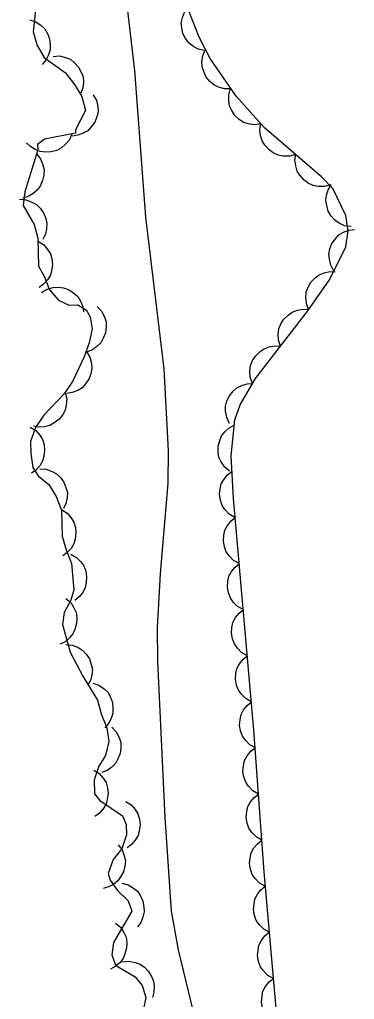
# Model space of a CAD drawing. Extents: x 336540 to 340074, y 5572036 to 5573747.
# Drawn here: x 337843.7 to 337865.4, y 5572439.2 to 5572502.8 of the extents above; entities that cross this region are included whole.
import ezdxf

# ---------------------------------------------------------------- set-up
doc = ezdxf.new("R2010")
doc.units = 0
doc.layers.add('Niveau 22', color=7, linetype='Continuous')
doc.layers.add('Niveau 44', color=7, linetype='Continuous')

msp = doc.modelspace()

# ---------------------------------------------------------------- linework, layer by layer
at = {"layer": 'Niveau 22'}
msp.add_lwpolyline([(337850.48, 5572504.82), (337851.11, 5572499.45), (337851.83, 5572489.95), (337853.01, 5572480.11), (337853.29, 5572474.78), (337853.27, 5572472.68), (337852.77, 5572466.83), (337852.57, 5572463.31), (337852.6, 5572461.13), (337853.07, 5572451), (337853.49, 5572444.94), (337853.94, 5572442.42), (337856.01, 5572433.85)], dxfattribs=at)
at = {"layer": 'Niveau 44'}
for points in [[(337844.83, 5572504.67), (337844.55, 5572501.96), (337844.8, 5572501.07), (337845.27, 5572500.29), (337846.64, 5572499.31), (337847.22, 5572498.54), (337847.69, 5572497.76), (337847.93, 5572496.87), (337847.29, 5572495.61), (337847.29, 5572495.39), (337845.28, 5572495), (337844.83, 5572494.65)], [(337860.49, 5572436.18), (337859.5, 5572447.49), (337858.84, 5572456.68), (337857.53, 5572471.69), (337857.37, 5572474.47), (337857.6, 5572476.79), (337857.95, 5572477.76), (337858.95, 5572479.47), (337862.33, 5572483.87), (337863.74, 5572485.88), (337864.79, 5572488.01), (337864.95, 5572489.06), (337864.79, 5572490.05), (337863.95, 5572491.8), (337863.21, 5572492.56), (337859.53, 5572495.74), (337857.69, 5572497.79), (337856.02, 5572500.23), (337855.3, 5572501.62), (337854.11, 5572504.67)], [(337855.64, 5572500.74), (337855.23, 5572500.83), (337854.88, 5572501.04), (337854.62, 5572501.24), (337854.41, 5572501.52), (337854.25, 5572501.85), (337854.17, 5572502.23), (337854.14, 5572502.55), (337854.21, 5572502.9), (337854.35, 5572503.24), (337854.55, 5572503.54)], [(337844.33, 5572502.74), (337844.73, 5572502.61), (337845.06, 5572502.38), (337845.3, 5572502.15), (337845.48, 5572501.85), (337845.61, 5572501.5), (337845.65, 5572501.12), (337845.65, 5572500.8), (337845.54, 5572500.46), (337845.37, 5572500.13), (337845.14, 5572499.85)], [(337857.36, 5572498.27), (337856.94, 5572498.27), (337856.55, 5572498.38), (337856.25, 5572498.52), (337855.99, 5572498.75), (337855.75, 5572499.03), (337855.59, 5572499.38), (337855.49, 5572499.69), (337855.48, 5572500.04), (337855.54, 5572500.41), (337855.67, 5572500.74)], [(337845.84, 5572500.37), (337846.26, 5572500.4), (337846.65, 5572500.3), (337846.96, 5572500.18), (337847.23, 5572499.96), (337847.48, 5572499.68), (337847.66, 5572499.34), (337847.78, 5572499.04), (337847.8, 5572498.69), (337847.76, 5572498.32), (337847.64, 5572497.98)], [(337859.31, 5572495.99), (337858.89, 5572495.93), (337858.49, 5572496), (337858.17, 5572496.09), (337857.88, 5572496.28), (337857.61, 5572496.54), (337857.41, 5572496.86), (337857.26, 5572497.15), (337857.21, 5572497.5), (337857.22, 5572497.87), (337857.3, 5572498.22)], [(337848.44, 5572497.88), (337848.64, 5572497.51), (337848.73, 5572497.11), (337848.75, 5572496.78), (337848.68, 5572496.44), (337848.54, 5572496.1), (337848.31, 5572495.79), (337848.09, 5572495.55), (337847.79, 5572495.38), (337847.44, 5572495.25), (337847.08, 5572495.2)], [(337861.55, 5572494), (337861.14, 5572493.89), (337860.74, 5572493.9), (337860.41, 5572493.96), (337860.09, 5572494.11), (337859.8, 5572494.33), (337859.55, 5572494.62), (337859.37, 5572494.89), (337859.28, 5572495.23), (337859.23, 5572495.6), (337859.28, 5572495.96)], [(337847.06, 5572495.34), (337846.89, 5572494.96), (337846.63, 5572494.65), (337846.39, 5572494.43), (337846.07, 5572494.27), (337845.72, 5572494.17), (337845.33, 5572494.16), (337845.01, 5572494.19), (337844.68, 5572494.32), (337844.37, 5572494.52), (337844.11, 5572494.77)], [(337844.83, 5572494.65), (337844.84, 5572494.31), (337844, 5572491.59), (337843.91, 5572490.69), (337844.62, 5572489.47), (337844.86, 5572488.57), (337844.9, 5572486.77), (337845.26, 5572486.11), (337845.61, 5572485.22), (337846.19, 5572484.55), (337846.88, 5572484.23), (337847.44, 5572484.25), (337848.01, 5572483.92), (337848.24, 5572483.48), (337848.37, 5572482.69), (337848.17, 5572481.79), (337847.85, 5572480.88), (337847.1, 5572479.29), (337846.56, 5572478.49), (337845.24, 5572477.1), (337844.69, 5572476.3), (337844.38, 5572475.39), (337844.4, 5572474.61), (337844.53, 5572473.71), (337844.88, 5572473.16), (337845.57, 5572472.61), (337846.04, 5572471.83), (337846.39, 5572470.94), (337846.43, 5572469.25), (337846.68, 5572468.36), (337847.04, 5572467.47), (337847.19, 5572465.78), (337846.98, 5572465.1), (337846.55, 5572464.31), (337846.45, 5572463.52), (337846.94, 5572461.73), (337847.77, 5572460.17), (337848.71, 5572458.62), (337848.95, 5572457.72), (337849.31, 5572456.83), (337849.44, 5572455.94), (337849.24, 5572455.03), (337848.8, 5572454.34), (337848.49, 5572453.44), (337848.51, 5572452.54), (337848.86, 5572452.1), (337850.34, 5572451.12), (337850.58, 5572450.56), (337850.6, 5572449.89), (337850.28, 5572448.98), (337849.73, 5572448.29), (337849.41, 5572447.38), (337849.54, 5572446.94), (337850, 5572446.27), (337850.69, 5572445.61), (337850.93, 5572444.94), (337849.74, 5572442.89), (337849.65, 5572442.1), (337849.89, 5572441.43), (337851.15, 5572440.67), (337851.61, 5572440.12), (337851.85, 5572439.34), (337851.55, 5572437.87)], [(337844.76, 5572494.04), (337845.02, 5572493.72), (337845.17, 5572493.34), (337845.25, 5572493.02), (337845.24, 5572492.67), (337845.16, 5572492.31), (337844.99, 5572491.96), (337844.81, 5572491.69), (337844.54, 5572491.47), (337844.22, 5572491.28), (337843.87, 5572491.18)], [(337863.82, 5572492.04), (337863.41, 5572491.93), (337863.01, 5572491.94), (337862.68, 5572491.99), (337862.36, 5572492.15), (337862.07, 5572492.36), (337861.82, 5572492.66), (337861.64, 5572492.93), (337861.55, 5572493.27), (337861.5, 5572493.64), (337861.55, 5572494)], [(337865.14, 5572489.33), (337864.72, 5572489.39), (337864.36, 5572489.56), (337864.08, 5572489.74), (337863.85, 5572490.01), (337863.66, 5572490.33), (337863.56, 5572490.7), (337863.5, 5572491.02), (337863.55, 5572491.37), (337863.66, 5572491.72), (337863.84, 5572492.03)], [(337843.67, 5572491.1), (337844.09, 5572491.07), (337844.47, 5572490.92), (337844.76, 5572490.77), (337845.01, 5572490.52), (337845.22, 5572490.22), (337845.36, 5572489.86), (337845.44, 5572489.54), (337845.42, 5572489.19), (337845.34, 5572488.83), (337845.18, 5572488.5)], [(337864.02, 5572486.45), (337863.82, 5572486.82), (337863.73, 5572487.21), (337863.7, 5572487.54), (337863.77, 5572487.89), (337863.9, 5572488.23), (337864.12, 5572488.54), (337864.34, 5572488.79), (337864.65, 5572488.96), (337864.99, 5572489.1), (337865.35, 5572489.15)], [(337844.86, 5572488.38), (337845.22, 5572488.16), (337845.48, 5572487.85), (337845.66, 5572487.57), (337845.75, 5572487.23), (337845.79, 5572486.86), (337845.74, 5572486.49), (337845.66, 5572486.17), (337845.47, 5572485.87), (337845.22, 5572485.59), (337844.93, 5572485.39)], [(337862.38, 5572483.95), (337862.24, 5572484.34), (337862.21, 5572484.74), (337862.23, 5572485.07), (337862.35, 5572485.4), (337862.54, 5572485.72), (337862.81, 5572486), (337863.06, 5572486.2), (337863.39, 5572486.33), (337863.75, 5572486.41), (337864.11, 5572486.4)], [(337845.09, 5572485.06), (337845.45, 5572485.27), (337845.85, 5572485.37), (337846.17, 5572485.41), (337846.52, 5572485.35), (337846.87, 5572485.22), (337847.18, 5572485.01), (337847.43, 5572484.79), (337847.62, 5572484.49), (337847.76, 5572484.15), (337847.81, 5572483.8)], [(337848.69, 5572484.14), (337848.98, 5572483.84), (337849.16, 5572483.47), (337849.27, 5572483.16), (337849.28, 5572482.81), (337849.23, 5572482.44), (337849.09, 5572482.09), (337848.93, 5572481.8), (337848.68, 5572481.56), (337848.38, 5572481.34), (337848.04, 5572481.21)], [(337860.56, 5572481.57), (337860.43, 5572481.96), (337860.42, 5572482.37), (337860.45, 5572482.7), (337860.59, 5572483.02), (337860.79, 5572483.33), (337861.07, 5572483.59), (337861.33, 5572483.79), (337861.66, 5572483.9), (337862.03, 5572483.97), (337862.39, 5572483.95)], [(337858.73, 5572479.19), (337858.6, 5572479.58), (337858.59, 5572479.99), (337858.63, 5572480.32), (337858.76, 5572480.64), (337858.96, 5572480.95), (337859.24, 5572481.22), (337859.5, 5572481.41), (337859.84, 5572481.53), (337860.2, 5572481.59), (337860.56, 5572481.57)], [(337848.01, 5572481.22), (337848.22, 5572480.86), (337848.32, 5572480.46), (337848.35, 5572480.13), (337848.29, 5572479.79), (337848.16, 5572479.44), (337847.94, 5572479.13), (337847.73, 5572478.88), (337847.43, 5572478.7), (337847.08, 5572478.56), (337846.73, 5572478.5)], [(337857.26, 5572476.57), (337857.08, 5572476.95), (337857.01, 5572477.35), (337857.01, 5572477.68), (337857.1, 5572478.02), (337857.26, 5572478.35), (337857.51, 5572478.65), (337857.74, 5572478.88), (337858.06, 5572479.03), (337858.41, 5572479.14), (337858.77, 5572479.16)], [(337846.63, 5572478.56), (337846.72, 5572478.15), (337846.68, 5572477.75), (337846.61, 5572477.42), (337846.45, 5572477.11), (337846.22, 5572476.83), (337845.91, 5572476.6), (337845.63, 5572476.43), (337845.29, 5572476.35), (337844.92, 5572476.33), (337844.56, 5572476.38)], [(337844.36, 5572476.33), (337844.71, 5572476.11), (337844.97, 5572475.8), (337845.15, 5572475.52), (337845.25, 5572475.18), (337845.29, 5572474.82), (337845.24, 5572474.44), (337845.16, 5572474.12), (337844.97, 5572473.82), (337844.73, 5572473.54), (337844.43, 5572473.34)], [(337857.27, 5572473.46), (337856.95, 5572473.73), (337856.73, 5572474.07), (337856.58, 5572474.37), (337856.53, 5572474.71), (337856.53, 5572475.08), (337856.63, 5572475.45), (337856.75, 5572475.76), (337856.97, 5572476.03), (337857.25, 5572476.28), (337857.57, 5572476.45)], [(337844.97, 5572473.61), (337845.38, 5572473.59), (337845.77, 5572473.45), (337846.06, 5572473.3), (337846.31, 5572473.05), (337846.53, 5572472.75), (337846.67, 5572472.4), (337846.76, 5572472.08), (337846.74, 5572471.73), (337846.67, 5572471.37), (337846.52, 5572471.04)], [(337857.6, 5572470.46), (337857.24, 5572470.68), (337856.97, 5572470.98), (337856.78, 5572471.25), (337856.67, 5572471.58), (337856.62, 5572471.95), (337856.66, 5572472.33), (337856.73, 5572472.65), (337856.91, 5572472.95), (337857.14, 5572473.24), (337857.43, 5572473.46)], [(337846.39, 5572470.98), (337846.74, 5572470.75), (337847, 5572470.44), (337847.18, 5572470.16), (337847.28, 5572469.82), (337847.32, 5572469.46), (337847.27, 5572469.08), (337847.19, 5572468.76), (337847, 5572468.46), (337846.75, 5572468.19), (337846.46, 5572467.98)], [(337857.9, 5572467.48), (337857.53, 5572467.68), (337857.25, 5572467.97), (337857.05, 5572468.24), (337856.93, 5572468.57), (337856.87, 5572468.93), (337856.9, 5572469.32), (337856.96, 5572469.64), (337857.13, 5572469.95), (337857.36, 5572470.24), (337857.64, 5572470.47)], [(337846.99, 5572468.08), (337847.35, 5572467.88), (337847.63, 5572467.58), (337847.83, 5572467.32), (337847.95, 5572466.99), (337848.01, 5572466.62), (337847.98, 5572466.24), (337847.92, 5572465.92), (337847.76, 5572465.61), (337847.53, 5572465.32), (337847.25, 5572465.09)], [(337858.16, 5572464.49), (337857.79, 5572464.69), (337857.51, 5572464.98), (337857.32, 5572465.25), (337857.2, 5572465.58), (337857.13, 5572465.95), (337857.16, 5572466.33), (337857.22, 5572466.65), (337857.39, 5572466.96), (337857.62, 5572467.25), (337857.9, 5572467.48)], [(337846.67, 5572465.22), (337846.98, 5572464.95), (337847.19, 5572464.6), (337847.33, 5572464.3), (337847.38, 5572463.95), (337847.36, 5572463.58), (337847.25, 5572463.21), (337847.12, 5572462.91), (337846.89, 5572462.65), (337846.61, 5572462.41), (337846.29, 5572462.24)], [(337858.42, 5572461.5), (337858.05, 5572461.7), (337857.77, 5572462), (337857.58, 5572462.26), (337857.46, 5572462.59), (337857.39, 5572462.96), (337857.42, 5572463.34), (337857.48, 5572463.66), (337857.65, 5572463.97), (337857.88, 5572464.26), (337858.16, 5572464.49)], [(337846.67, 5572462.23), (337847.09, 5572462.19), (337847.46, 5572462.03), (337847.75, 5572461.86), (337847.99, 5572461.6), (337848.19, 5572461.29), (337848.31, 5572460.93), (337848.38, 5572460.61), (337848.34, 5572460.26), (337848.25, 5572459.9), (337848.08, 5572459.59)], [(337858.68, 5572458.51), (337858.32, 5572458.72), (337858.03, 5572459.01), (337857.84, 5572459.27), (337857.72, 5572459.6), (337857.65, 5572459.97), (337857.68, 5572460.35), (337857.74, 5572460.67), (337857.91, 5572460.98), (337858.14, 5572461.27), (337858.42, 5572461.5)], [(337848.41, 5572459.73), (337848.81, 5572459.59), (337849.14, 5572459.36), (337849.38, 5572459.13), (337849.55, 5572458.82), (337849.68, 5572458.47), (337849.71, 5572458.09), (337849.71, 5572457.77), (337849.6, 5572457.43), (337849.42, 5572457.1), (337849.19, 5572456.83)], [(337858.94, 5572455.52), (337858.58, 5572455.73), (337858.29, 5572456.02), (337858.1, 5572456.28), (337857.98, 5572456.62), (337857.91, 5572456.98), (337857.95, 5572457.36), (337858.01, 5572457.68), (337858.17, 5572457.99), (337858.4, 5572458.28), (337858.68, 5572458.51)], [(337849.64, 5572456.86), (337849.93, 5572456.56), (337850.11, 5572456.19), (337850.22, 5572455.88), (337850.23, 5572455.53), (337850.19, 5572455.16), (337850.04, 5572454.81), (337849.89, 5572454.52), (337849.64, 5572454.27), (337849.33, 5572454.06), (337849, 5572453.93)], [(337859.14, 5572452.53), (337858.78, 5572452.74), (337858.5, 5572453.04), (337858.31, 5572453.3), (337858.19, 5572453.64), (337858.13, 5572454), (337858.17, 5572454.38), (337858.24, 5572454.7), (337858.41, 5572455.01), (337858.64, 5572455.3), (337858.92, 5572455.52)], [(337848.48, 5572454.08), (337848.83, 5572453.86), (337849.09, 5572453.55), (337849.27, 5572453.27), (337849.37, 5572452.93), (337849.41, 5572452.56), (337849.35, 5572452.18), (337849.27, 5572451.87), (337849.08, 5572451.57), (337848.84, 5572451.29), (337848.54, 5572451.08)], [(337859.35, 5572449.54), (337858.99, 5572449.75), (337858.71, 5572450.04), (337858.52, 5572450.31), (337858.41, 5572450.64), (337858.35, 5572451.01), (337858.39, 5572451.39), (337858.45, 5572451.71), (337858.62, 5572452.02), (337858.86, 5572452.31), (337859.14, 5572452.53)], [(337850.54, 5572452.05), (337850.89, 5572451.83), (337851.15, 5572451.52), (337851.33, 5572451.24), (337851.43, 5572450.9), (337851.48, 5572450.54), (337851.42, 5572450.16), (337851.35, 5572449.84), (337851.16, 5572449.54), (337850.92, 5572449.26), (337850.63, 5572449.05)], [(337850.06, 5572449.24), (337850.31, 5572448.9), (337850.45, 5572448.52), (337850.52, 5572448.2), (337850.49, 5572447.85), (337850.4, 5572447.49), (337850.21, 5572447.15), (337850.03, 5572446.89), (337849.75, 5572446.67), (337849.42, 5572446.5), (337849.07, 5572446.41)], [(337859.57, 5572446.55), (337859.21, 5572446.75), (337858.93, 5572447.05), (337858.74, 5572447.32), (337858.62, 5572447.65), (337858.56, 5572448.02), (337858.6, 5572448.4), (337858.67, 5572448.72), (337858.84, 5572449.03), (337859.07, 5572449.31), (337859.35, 5572449.54)], [(337850.29, 5572446.74), (337850.69, 5572446.63), (337851.04, 5572446.42), (337851.3, 5572446.22), (337851.49, 5572445.93), (337851.65, 5572445.59), (337851.72, 5572445.21), (337851.74, 5572444.89), (337851.66, 5572444.55), (337851.51, 5572444.2), (337851.3, 5572443.91)], [(337859.84, 5572443.56), (337859.48, 5572443.76), (337859.2, 5572444.05), (337859, 5572444.32), (337858.88, 5572444.65), (337858.82, 5572445.01), (337858.85, 5572445.4), (337858.91, 5572445.72), (337859.08, 5572446.03), (337859.3, 5572446.32), (337859.58, 5572446.55)], [(337849.88, 5572444.16), (337850.2, 5572443.89), (337850.42, 5572443.55), (337850.56, 5572443.25), (337850.61, 5572442.9), (337850.6, 5572442.53), (337850.49, 5572442.16), (337850.37, 5572441.86), (337850.15, 5572441.59), (337849.86, 5572441.35), (337849.55, 5572441.18)], [(337860.11, 5572440.57), (337859.74, 5572440.77), (337859.46, 5572441.06), (337859.26, 5572441.33), (337859.14, 5572441.66), (337859.08, 5572442.03), (337859.11, 5572442.41), (337859.17, 5572442.73), (337859.34, 5572443.04), (337859.56, 5572443.33), (337859.84, 5572443.56)], [(337850.34, 5572441.64), (337850.76, 5572441.68), (337851.16, 5572441.6), (337851.47, 5572441.49), (337851.76, 5572441.29), (337852.02, 5572441.03), (337852.21, 5572440.7), (337852.35, 5572440.4), (337852.39, 5572440.05), (337852.37, 5572439.68), (337852.27, 5572439.33)], [(337860.37, 5572437.58), (337860, 5572437.78), (337859.72, 5572438.08), (337859.52, 5572438.34), (337859.4, 5572438.67), (337859.34, 5572439.04), (337859.37, 5572439.42), (337859.43, 5572439.74), (337859.6, 5572440.05), (337859.83, 5572440.34), (337860.11, 5572440.57)]]:
    msp.add_lwpolyline(points, dxfattribs=at)

doc.saveas('drawing.dxf')
